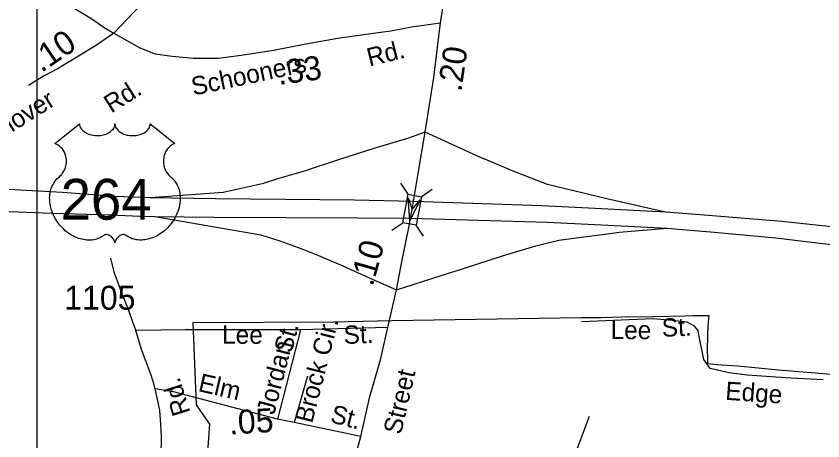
# Model space of a CAD drawing. Extents: x 2220236 to 2384410, y 720751 to 894131.
# Drawn here: x 2259859 to 2264060, y 741558 to 743770 of the extents above; entities that cross this region are included whole.
import ezdxf

# ---------------------------------------------------------------- set-up
doc = ezdxf.new("R2010")
doc.units = 0
doc.layers.add('Default', color=7, linetype='Continuous')

msp = doc.modelspace()

# ---------------------------------------------------------------- linework, layer by layer
at = {"layer": 'Default'}
for p, q in [((2261901, 742842.5), (2261862.2, 742899.6)), ((2261968.8, 742829.6), (2262025.9, 742868.4)), ((2261815.3, 742655.4), (2261872.4, 742694.2)), ((2261980.5, 742623.9), (2261941.7, 742680.9)), ((2261795.1, 742148.6), (2261340.6, 742136.7)), ((2261340.6, 742136.7), (2261220.8, 741671.9)), ((2261377.1, 741895.5), (2261307, 741652.9)), ((2261307, 741652.9), (2261220.8, 741671.9)), ((2261653.6, 741580), (2261307, 741652.9))]:
    msp.add_line(p, q, dxfattribs=at)
for points in [[(2262157.2, 746899.9), (2262049.9, 746709.1), (2261822, 746310.1), (2261610.5, 745950.5), (2261468.1, 745658.9), (2261356.3, 745393.6), (2261293.9, 745218.1), (2261201.8, 744981.3), (2261112, 744735.8), (2261004.6, 744525.3), (2260914.8, 744349.9), (2260829.3, 744205.1), (2260732.9, 744067), (2260621.2, 743937.6), (2260472.1, 743790.7), (2260367, 743681.1)], [(2262069.6, 743735.9), (2262101.4, 743948.6), (2262112.3, 744126.2), (2262129.8, 744317), (2262143, 744531.8), (2262160.5, 744759.9), (2262178, 745058.1), (2262204.3, 745297.1), (2262202.1, 745422.1), (2262193.4, 745579.9), (2262180.2, 745724.6), (2262164.9, 745860.6), (2262146.3, 746040.4), (2262124.4, 746239.9), (2262106.8, 746424.1), (2262106.8, 746575.4), (2262122.2, 746737.7), (2262157.2, 746899.9)], [(2255760, 745505.3), (2255994.8, 745450), (2256169.2, 745391.3), (2256322.8, 745323.9), (2256851.1, 745080.3), (2257686.6, 744689.9), (2258063.3, 744525.9), (2258342.3, 744384.2), (2258588.6, 744239.1), (2258838.9, 744083.6), (2259037.5, 743983.4), (2259124.7, 743950.6), (2259199.7, 743929.9), (2259281.7, 743912.6), (2259367.2, 743905.7), (2259571.5, 743896), (2259727.1, 743900.4), (2259858.6, 743893.8), (2259956.7, 743884.8), (2260053, 743859.8), (2260156.6, 743814.8), (2260253, 743755.6), (2260316.6, 743711.8), (2260367, 743681.1)], [(2259967.8, 744228.7), (2273241.2, 744228.7), (2273241.2, 736157.5), (2259967.8, 736157.5), (2259967.8, 744228.7)], [(2260367, 743681.1), (2260503.2, 743606), (2260583.4, 743574.8), (2260671.6, 743562.7), (2260783.3, 743551.7), (2260910.4, 743551.7), (2261030.9, 743567.1), (2261199.6, 743593.4), (2261368.4, 743626.3), (2261534.9, 743654.8), (2261719, 743681.1), (2261811, 743694.2), (2261918.4, 743714), (2262069.6, 743735.9)], [(2261989.6, 743165.8), (2262034.5, 743450.9), (2262069.6, 743735.9)], [(2260367, 743681.1), (2260277.1, 743619.7), (2260182.9, 743561.4), (2260077.7, 743496.9), (2260005.4, 743459.6), (2259923.7, 743409.9)], [(2260556.9, 742824.3), (2260370.4, 742831.4), (2260099.9, 742852.2), (2259631.2, 742878.4), (2259258.9, 742905.4), (2258790.2, 742947.1), (2258363.2, 743001.4), (2257860.2, 743070.2), (2257248.6, 743171.6), (2256589.9, 743303.7), (2256153.9, 743396.1), (2255865.3, 743463), (2255617, 743515.1)], [(2255605.7, 743351.6), (2255818.2, 743305.5), (2256112.2, 743242.2), (2256557.4, 743153.5), (2257190.7, 743037.6), (2257809.5, 742941.6), (2258319.8, 742876.5), (2258766.7, 742824), (2259222.7, 742784.1), (2259649.5, 742760.5), (2260042.3, 742744.8), (2260349.9, 742734.7), (2260503.6, 742728.2), (2260581.6, 742727.3)], [(2261989.6, 743165.8), (2261897.6, 743132.9), (2261726.7, 743083.1), (2261543.2, 743023.3), (2261353.2, 742961.3), (2261220.8, 742922.9), (2261139.7, 742897.3), (2260936.9, 742852.4), (2260556.9, 742824.3)], [(2261928.6, 742805.6), (2261952.3, 742950.9), (2261989.6, 743165.8)], [(2263240, 742748.7), (2262935.6, 742818.1), (2262626.2, 742892.6), (2262456.8, 742959.6), (2262257.5, 743042.9), (2261989.6, 743165.8)], [(2261928.6, 742805.6), (2261621.7, 742811), (2260896.4, 742818), (2260556.9, 742824.3)], [(2261913, 742718), (2261928.6, 742805.6)], [(2263240, 742748.7), (2262874.5, 742768.1), (2262596.2, 742782.7), (2261928.6, 742805.6)], [(2267400.5, 742079.8), (2267194.3, 742129.6), (2266992.9, 742181.8), (2266424.6, 742305.7), (2265765.6, 742433.7), (2265403.7, 742498.4), (2265156.1, 742537), (2264669, 742605.8), (2264396.4, 742641.8), (2263846.2, 742701.4), (2263465.1, 742732.4), (2263240, 742748.7)], [(2260581.6, 742727.3), (2260891, 742723.4), (2261638.3, 742720.5), (2261913, 742718)], [(2260581.6, 742727.3), (2261133.9, 742630.6), (2261231.5, 742600.4), (2261346.8, 742557.6), (2261434.3, 742523.5), (2261560.2, 742470.1), (2261713.9, 742399.6), (2261839.2, 742345.1)], [(2261839.2, 742345.1), (2261867.6, 742490.4), (2261903.3, 742669.3), (2261913, 742718)], [(2261913, 742718), (2262625.1, 742697.3), (2262872.8, 742685), (2263249.3, 742665.7)], [(2261839.2, 742345.1), (2262066.9, 742418.5), (2262193.5, 742456.9), (2262392.8, 742521), (2262566.4, 742573.7), (2262684.5, 742603.6), (2262775.6, 742616.4), (2262843.9, 742624.9), (2262938.3, 742637.1), (2262999.1, 742644.9), (2263249.3, 742665.7)], [(2263249.3, 742665.7), (2263329.4, 742658.5), (2263474.6, 742646.6), (2263815.2, 742615.6), (2264405.9, 742544.1), (2264644.2, 742512.2), (2265123, 742440.6), (2265377.6, 742399.3), (2265744.9, 742333.2), (2266394.4, 742206.5), (2266946.1, 742079.9), (2267170.4, 742026.8), (2267378.4, 741969.9)], [(2260350.5, 742510.2), (2260368.1, 742437.9), (2260405.3, 742334.8), (2260444.8, 742238.3), (2260466.7, 742172.6), (2260482, 742133.1)], [(2261387.4, 740581.4), (2261451.6, 740825.5), (2261499.8, 741014.1), (2261560.5, 741234.8), (2261653.6, 741580), (2261701.6, 741788.4), (2261755.8, 741980.8), (2261795.1, 742148.6), (2261839.2, 742345.1)], [(2260849.2, 741379.5), (2260868.2, 741645.1), (2260798.8, 741746.2), (2260781, 742174.8), (2261512.5, 742177.4), (2261817.5, 742185.4), (2262801, 742201.3), (2262904.2, 742201.3), (2263013, 742203.9), (2263177.5, 742205.2), (2263344, 742209.2), (2263383, 742210.6), (2263466.8, 742210.6), (2263461.2, 742158.8), (2263460, 742105.8), (2263457.5, 742030.1), (2263458.8, 741992.9), (2263458.8, 741961.1), (2263508.8, 741955.8), (2263617.2, 741949.2), (2263829.5, 741927.9), (2263999.2, 741914.7), (2264529.8, 741869.6)], [(2260849.2, 741379.5), (2260868.2, 741645.1), (2260798.8, 741746.2), (2260781, 742174.8), (2261512.5, 742177.4), (2261817.5, 742185.4), (2262801, 742201.3), (2262904.2, 742201.3), (2263013, 742203.9), (2263177.5, 742205.2), (2263344, 742209.2), (2263383, 742210.6), (2263466.8, 742210.6), (2263461.2, 742158.8), (2263460, 742105.8), (2263457.5, 742030.1), (2263458.8, 741992.9), (2263458.8, 741961.1), (2263508.8, 741955.8), (2263617.2, 741949.2), (2263829.5, 741927.9), (2263999.2, 741914.7), (2264529.8, 741869.6)], [(2264061.8, 741876.3), (2263893.7, 741884.8), (2263665.7, 741900.7), (2263571.6, 741911.8), (2263473.5, 741934.8), (2263440.9, 741982.5), (2263415.9, 742102.2), (2263411.6, 742132.2), (2263391.5, 742156.1), (2263353.3, 742175.6), (2263275.1, 742184.8), (2263177.1, 742193.8), (2262803.5, 742178.3)], [(2260390.9, 740360.6), (2260414.1, 740446.9), (2260490.8, 740795.6), (2260514.9, 740918.4), (2260530.2, 740995.1), (2260563.1, 741163.9), (2260598.1, 741354.7), (2260613.5, 741477.5), (2260615.7, 741580.5), (2260612.4, 741644.1), (2260608, 741718.7), (2260583.9, 741828.3), (2260577.3, 741850.2), (2260562, 741900.7), (2260511.6, 742034.4), (2260482, 742133.1)], [(2261340.6, 742136.7), (2260742.9, 742137.2), (2260482, 742133.1)], [(2261220.8, 741671.9), (2260678.6, 741812.6), (2260583.9, 741828.3)], [(2262682.4, 741253), (2262845.4, 741685.9)]]:
    msp.add_lwpolyline(points, dxfattribs=at)
for points in [[(2260189.5, 743209.5), (2260189.8, 743204.2), (2260191.1, 743197.9), (2260192.1, 743194.6), (2260195, 743188.4), (2260199.9, 743181), (2260206.7, 743173.8), (2260214.4, 743167.5), (2260219.5, 743164.2), (2260228.3, 743159.4), (2260238.2, 743155.3), (2260249.3, 743152.1), (2260260.7, 743149.8), (2260273, 743148.4), (2260285.3, 743148.2), (2260298.5, 743149.2), (2260313.1, 743152), (2260319.8, 743153.7), (2260327.3, 743156.3), (2260334.3, 743159.2), (2260342, 743163.3), (2260348.1, 743167.3), (2260353, 743170.8), (2260359.8, 743177.3), (2260365.2, 743184.1), (2260367.5, 743187.9), (2260369.5, 743191.5), (2260372.2, 743199.3), (2260372.9, 743202.7), (2260373.5, 743209.8), (2260373.9, 743203.8), (2260374.5, 743200.1), (2260375.5, 743196.4), (2260377, 743192.6), (2260379.8, 743187.1), (2260382.8, 743182.5), (2260388.5, 743175.8), (2260392.1, 743172.4), (2260395.4, 743169.8), (2260404.1, 743163.8), (2260414.3, 743158.6), (2260419.3, 743156.4), (2260424.5, 743154.6), (2260431, 743152.6), (2260437.8, 743151), (2260444.5, 743149.9), (2260451.3, 743148.9), (2260458.3, 743148.3), (2260464, 743148.2), (2260471, 743148.3), (2260477.4, 743148.6), (2260484.1, 743149.4), (2260491.3, 743150.6), (2260497.2, 743151.9), (2260504.9, 743154), (2260511.9, 743156.5), (2260518.1, 743159.1), (2260526.1, 743163.3), (2260532.5, 743167.3), (2260537.2, 743171.1), (2260542.8, 743176.3), (2260548.2, 743182.5), (2260551.3, 743186.9), (2260553.5, 743191.6), (2260555.5, 743196.4), (2260556.8, 743201.6), (2260557.4, 743206.1), (2260557.5, 743209.9), (2260686.1, 743107.5), (2260683.1, 743106.3), (2260676.1, 743102.9), (2260670.5, 743099.6), (2260661.7, 743093.4), (2260657.9, 743090), (2260654.1, 743086.4), (2260650.6, 743082.6), (2260647.5, 743079), (2260643.8, 743073.9), (2260640.5, 743068.7), (2260637.2, 743063), (2260634.8, 743058.1), (2260630.9, 743047.7), (2260629, 743041.2), (2260627.7, 743035.7), (2260626.2, 743024.2), (2260625.8, 743018.7), (2260625.8, 743013.3), (2260626.2, 743007.6), (2260626.7, 743002.1), (2260627.7, 742996.4), (2260628.6, 742991.4), (2260630.2, 742985.3), (2260632.5, 742978.1), (2260635.3, 742971.2), (2260641.1, 742960), (2260648.7, 742948.7), (2260654.1, 742942.3), (2260659.4, 742936.8), (2260667.3, 742930.1), (2260671.6, 742926.3), (2260676.6, 742921.4), (2260684.6, 742912), (2260687.9, 742907.6), (2260691.2, 742902.7), (2260694.2, 742897.6), (2260697.3, 742892.1), (2260699.7, 742887.3), (2260704.2, 742876.3), (2260707.5, 742865.6), (2260709, 742860), (2260711.4, 742847.4), (2260712.3, 742841.1), (2260713.3, 742828.8), (2260713.4, 742813.9), (2260712.2, 742799.8), (2260709.6, 742783.3), (2260707.4, 742773.4), (2260704, 742761.9), (2260700.7, 742752), (2260694.8, 742737.3), (2260689.6, 742726.7), (2260682.9, 742714.2), (2260678.2, 742706.7), (2260672.9, 742698.7), (2260666.1, 742689.4), (2260658.2, 742679.5), (2260648.7, 742669.1), (2260641, 742661.4), (2260631, 742652.5), (2260624.9, 742647.4), (2260616.3, 742640.9), (2260604.4, 742633), (2260592.7, 742626.2), (2260582.8, 742621.1), (2260574, 742617.3), (2260562.6, 742613), (2260543.6, 742607.8), (2260536.7, 742606.3), (2260528.5, 742605.1), (2260520.8, 742604.4), (2260513.4, 742603.9), (2260503.3, 742603.9), (2260493.4, 742604.7), (2260484, 742606), (2260474.2, 742608.1), (2260463.9, 742611.1), (2260454.6, 742614.8), (2260445.2, 742619.4), (2260429.3, 742629.4), (2260424.7, 742631.9), (2260422.1, 742632.5), (2260416, 742632.8), (2260410.2, 742631.6), (2260404.3, 742629.3), (2260400.7, 742627.4), (2260396, 742624.3), (2260392.3, 742621.4), (2260387.9, 742617.2), (2260384.9, 742613.7), (2260382.5, 742611), (2260378.1, 742603.9), (2260376.5, 742600.6), (2260374.8, 742596.2), (2260373.3, 742589.8), (2260371.3, 742597.9), (2260369, 742603.2), (2260366.2, 742607.8), (2260363.4, 742611.8), (2260358.9, 742617), (2260354.9, 742620.8), (2260350, 742624.8), (2260344.8, 742627.9), (2260340.7, 742630), (2260336.9, 742631.5), (2260332.3, 742632.6), (2260328.5, 742632.9), (2260325.4, 742632.8), (2260321.1, 742631.9), (2260315.3, 742627.7), (2260309.8, 742623.9), (2260303.8, 742620.2), (2260296.6, 742616.4), (2260291.4, 742613.9), (2260285.1, 742611.5), (2260277.9, 742609.1), (2260270, 742607), (2260261.8, 742605.4), (2260254.7, 742604.3), (2260247, 742603.6), (2260240.1, 742603.4), (2260232.9, 742603.4), (2260226.1, 742604), (2260218.3, 742604.7), (2260208.6, 742606.1), (2260200.5, 742607.9), (2260192, 742610.2), (2260183.3, 742612.9), (2260174, 742616.5), (2260162.3, 742621.6), (2260154.1, 742625.8), (2260141.3, 742633.2), (2260126.3, 742643.6), (2260114.9, 742652.8), (2260106.6, 742660.3), (2260094.4, 742672.7), (2260087.2, 742680.9), (2260075.9, 742695.5), (2260068.7, 742706), (2260064, 742713.8), (2260057.2, 742726.2), (2260053.4, 742734.1), (2260048.6, 742745.5), (2260044.7, 742755.9), (2260041.5, 742765.7), (2260039.8, 742772.1), (2260037.4, 742783.1), (2260035.9, 742790.9), (2260034.5, 742801.6), (2260033.7, 742812.9), (2260033.5, 742823.3), (2260033.8, 742832), (2260034.8, 742842.1), (2260036.5, 742852.8), (2260038.6, 742862), (2260040.4, 742868.6), (2260043.1, 742876.7), (2260046.8, 742885.6), (2260051, 742894.1), (2260055.1, 742901.2), (2260060.2, 742908.8), (2260065.2, 742915.2), (2260071.7, 742922.4), (2260078.6, 742928.9), (2260084.8, 742934), (2260092.3, 742941.3), (2260096.2, 742945.7), (2260100.8, 742951.8), (2260104.6, 742957.5), (2260107.5, 742962.6), (2260111.4, 742970.2), (2260113.8, 742975.8), (2260116.7, 742984.4), (2260118.2, 742990.5), (2260119.7, 742998.3), (2260120.7, 743005.7), (2260121.1, 743014.9), (2260120.9, 743022.5), (2260119.9, 743031.4), (2260118.2, 743039.9), (2260116.2, 743047.4), (2260113, 743055.9), (2260110.1, 743062.1), (2260105.2, 743070.5), (2260099.7, 743078.4), (2260094, 743084.7), (2260088.3, 743090.4), (2260082.9, 743094.7), (2260077.7, 743098.4), (2260071.1, 743102.4), (2260064.8, 743105.5), (2260060.9, 743107.1)], [(2261872.4, 742694.2), (2261900.7, 742842.6), (2261970, 742829.4), (2261941.7, 742680.9)], [(2261962.4, 742813.3), (2261909.9, 742703.3), (2261900.4, 742824.8), (2261921, 742763.2)]]:
    msp.add_lwpolyline(points, close=True, dxfattribs=at)

# ---------------------------------------------------------------- texts
for s, height, rotation, p in [('.10', 125, 34.2661, (2259990.6, 743473.8)), ('Rd.', 95, 14.0686, (2261698.9, 743507.1)), ('.20', 125, 81.7854, (2262177.5, 743373)), ('Schooners', 95, 11.9214, (2260782.6, 743356.2)), ('.33', 125, 7.8021, (2261226.5, 743411.6)), ('Rd.', 95, 32.4561, (2260354.8, 743262.3)), ('Glover', 95, 32.0624, (2259752.7, 743111.3)), ('.10', 125, 74.2469, (2261715.4, 742358.1)), ('St.', 95, 2.3755, (2263223.5, 742099.8)), ('Lee', 95, 359.7971, (2260931.6, 742064.1)), ('St.', 95, 75.1909, (2261292.7, 742010.7)), ('Brock Cir.', 95, 75.6696, (2261400.6, 741645.6)), ('St.', 95, 2.3755, (2261566.4, 742062.3)), ('Lee', 95, 359.7971, (2262954.7, 742088.4)), ('Lee', 95, 359.7971, (2262954.7, 742088.4)), ('Jordan', 95, 75.6696, (2261202.7, 741690.2)), ('Elm', 95, 347.1093, (2260802.7, 741817.9)), ('Street', 95, 77.03, (2261863.1, 741586.9)), ('Rd.', 95, 107.4841, (2260767.8, 741706.4)), ('Edge', 95, 356.0102, (2263550.2, 741772.4)), ('.05', 125, 3.6268, (2260971, 741590.3)), ('St.', 95, 345.5297, (2261490.3, 741656))]:
    msp.add_text(s, height=height, rotation=rotation, dxfattribs=at).set_placement(p)
for s, height, p in [('264', 212.5, (2260090.6, 742710.2)), ('1105', 125, (2260108.9, 742241))]:
    msp.add_text(s, height=height, dxfattribs=at).set_placement(p)

doc.saveas('drawing.dxf')
